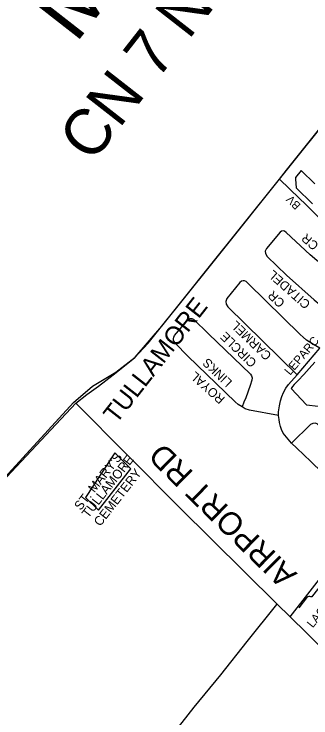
# Model space of a CAD drawing. Extents: x 586326 to 623965, y 4819854 to 4857850.
# Drawn here: x 599619 to 600266, y 4848747 to 4850283 of the extents above; entities that cross this region are included whole.
import ezdxf

# ---------------------------------------------------------------- set-up
doc = ezdxf.new("R2010")
doc.units = 0
for name, color, linetype in [('Cemeteries', 7, 'Continuous'), ('Grid Lbls', 7, 'Continuous'), ('Lots_Concessions', 7, 'Continuous'), ('Major Rds and Hwys', 7, 'Continuous'), ('Major Rds Lbls', 7, 'Continuous'), ('Minor Rd Lbls', 7, 'Continuous'), ('Minor Rds', 7, 'Continuous'), ('Municipal Bdry', 7, 'Continuous'), ('Park Outlines', 7, 'Continuous'), ('Private Rds', 7, 'Continuous'), ('Proposed Secondary Rds', 7, 'Continuous'), ('Pts of Interest', 7, 'Continuous'), ('Secondary Rds Lbls', 7, 'Continuous')]:
    doc.layers.add(name, color=color, linetype=linetype)

msp = doc.modelspace()

# ---------------------------------------------------------------- linework, layer by layer
at = {"layer": 'Cemeteries'}
for p, q in [((599838.5, 4849325.5), (599774.4, 4849227.9)), ((599873.5, 4849291), (599838.5, 4849325.5)), ((599867.7, 4849283.6), (599873.5, 4849291)), ((599803, 4849200.7), (599867.7, 4849283.6)), ((599774.4, 4849227.9), (599803, 4849200.7))]:
    msp.add_line(p, q, dxfattribs=at)
at = {"layer": 'Lots_Concessions'}
for p, q in [((600221, 4848967.9), (600363.2, 4849150.4)), ((600127.5, 4848913.8), (600192.1, 4848994.6)), ((600070.1, 4848841.3), (600127.5, 4848913.8)), ((600012, 4848770.7), (600070.1, 4848841.3)), ((599941.8, 4848681.7), (600012, 4848770.7))]:
    msp.add_line(p, q, dxfattribs=at)
at = {"layer": 'Major Rds and Hwys'}
for points in [[(600197.7, 4849922.8), (600212.7, 4849942.4), (600451.3, 4850240.7), (600644.5, 4850479)], [(599753.4, 4849433.8), (599777.8, 4849453), (599802.8, 4849471.4), (599835.1, 4849495.5), (599881.4, 4849533), (599911.5, 4849565.1), (600002.4, 4849678.4), (600036.1, 4849721.6), (600197.7, 4849922.8)], [(598823.8, 4848435.7), (599288.1, 4848936.4), (599407.3, 4849065), (599753.4, 4849433.8)], [(599979, 4849207.1), (599753.4, 4849433.8)], [(600266.3, 4848923), (600262.2, 4848927), (600258.1, 4848931), (600220.4, 4848968.4), (600193, 4848995.5), (599979, 4849207.1)], [(600655.7, 4848538.4), (600472.2, 4848719.3), (600266.3, 4848923)]]:
    msp.add_lwpolyline(points, dxfattribs=at)
at = {"layer": 'Minor Rds'}
for points in [[(600367.5, 4849680.3), (600347.6, 4849691.3), (600340.9, 4849695.5), (600335.7, 4849700), (600318.9, 4849716.2), (600312.8, 4849720.9), (600279.4, 4849745.1), (600264.4, 4849757.6), (600212.3, 4849806.5), (600208.8, 4849809.1), (600205.5, 4849809.8), (600202.1, 4849809.1), (600198.9, 4849807), (600169.6, 4849771.3), (600166.7, 4849765.7), (600166.9, 4849760.6), (600170.9, 4849754), (600213.3, 4849713.2), (600273.3, 4849659.8), (600285.5, 4849649.7), (600295, 4849642.6), (600304.6, 4849636.5), (600310.8, 4849633), (600333.3, 4849620.4)], [(600286, 4849553.7), (600271.7, 4849561.9), (600256.9, 4849571.7), (600249.3, 4849578), (600242.8, 4849584), (600129.6, 4849695.3), (600125, 4849699.2), (600121.4, 4849701), (600118.5, 4849701.3), (600114.7, 4849700.4), (600111.4, 4849697.7), (600082.9, 4849662.1), (600080.9, 4849655.9), (600081.6, 4849650.4), (600085.4, 4849644.6), (600236.6, 4849496.1)], [(599981.6, 4849597.3), (599995.3, 4849613.6), (599999.1, 4849617.4), (600002.6, 4849618.7), (600006.5, 4849619), (600010, 4849617.4), (600043.2, 4849585.5), (600134.2, 4849497.3), (600136.8, 4849493.8), (600138, 4849489), (600137.4, 4849484.2), (600133.6, 4849472.4), (600124.3, 4849445.3), (600120.2, 4849436.3), (600116.3, 4849425.8)], [(600116.3, 4849425.8), (600107.4, 4849430.9), (600101.3, 4849436.7), (599997.6, 4849536.6), (599970.4, 4849565), (599968.5, 4849567.9), (599966.9, 4849571.1), (599966.6, 4849574.6), (599967.5, 4849578.1), (599969.1, 4849581.6), (599981.6, 4849597.3)], [(600236.6, 4849496.1), (600286, 4849553.7)], [(600195.6, 4849407.4), (600195.8, 4849415.3), (600198.1, 4849428.3), (600200, 4849438.9), (600202.9, 4849448.8), (600206.4, 4849457.1), (600211.5, 4849466.4), (600217.2, 4849474.7), (600236.6, 4849496.1)], [(600195.6, 4849407.4), (600132, 4849418.8), (600122.7, 4849421.6), (600116.3, 4849425.8)], [(600224, 4849347), (600212.8, 4849359.4), (600206.1, 4849368.6), (600202, 4849376.7), (600199.9, 4849383.4), (600198, 4849391.5), (600196.7, 4849398.2), (600195.6, 4849407.4)], [(600468.8, 4849204.2), (600286.9, 4849382.5), (600279.7, 4849388.8), (600275.2, 4849390.4), (600270.3, 4849389.9), (600265.6, 4849387.1), (600224, 4849347)], [(600417.9, 4849158.7), (600390.4, 4849185.7), (600265.8, 4849306.6), (600235.6, 4849335.9), (600224, 4849347)]]:
    msp.add_lwpolyline(points, dxfattribs=at)
at = {"layer": 'Municipal Bdry'}
for p, q in [((600221, 4849952), (600378, 4850148.7)), ((600047.3, 4849734.7), (600221, 4849952)), ((599941.3, 4849601.7), (600047.3, 4849734.7)), ((599883, 4849534.7), (599941.3, 4849601.7)), ((599840.7, 4849501.3), (599883, 4849534.7)), ((599790.3, 4849471.3), (599840.7, 4849501.3)), ((599748.3, 4849435.3), (599790.3, 4849471.3)), ((599748.3, 4849435.3), (599532.7, 4849199.7))]:
    msp.add_line(p, q, dxfattribs=at)
at = {"layer": 'Park Outlines'}
for points in [[(600274.7, 4849913.1), (600244.8, 4849942.2), (600232.5, 4849926.8), (600232.8, 4849922.9), (600234, 4849904), (600270, 4849868.8)], [(600274.5, 4849523.2), (600262.8, 4849509.7), (600250.8, 4849496.6), (600238.5, 4849483.7), (600234, 4849479.1), (600230.1, 4849474.8), (600226.4, 4849470.4), (600223, 4849465.7), (600256.9, 4849430.1), (600282.3, 4849427.3)]]:
    msp.add_lwpolyline(points, dxfattribs=at)
at = {"layer": 'Private Rds'}
msp.add_lwpolyline([(600389.6, 4849054.8), (600381.6, 4849066.5), (600378, 4849071.3), (600373, 4849076.4), (600344.9, 4849102.2), (600342.9, 4849103.2), (600341.1, 4849102.7), (600339, 4849101.4), (600336.6, 4849098.7), (600270, 4849013.1), (600268, 4849011.5), (600266, 4849011.5), (600263.7, 4849012.2), (600261.7, 4849012), (600259.5, 4849011), (600256.8, 4849008.7), (600240, 4848986.9)], dxfattribs=at)
at = {"layer": 'Proposed Secondary Rds'}
msp.add_lwpolyline([(600418.1, 4849752.2), (600392.7, 4849774.3), (600381.6, 4849783.9), (600371.4, 4849791), (600360.5, 4849797), (600351.1, 4849801.4), (600339.7, 4849806.3), (600316.2, 4849816.6), (600308.7, 4849820.3), (600303.4, 4849823.8), (600293, 4849831.1), (600285.5, 4849837.3), (600254.4, 4849868.2), (600241.4, 4849880.8), (600197.7, 4849922.8)], dxfattribs=at)

# ---------------------------------------------------------------- texts
at = {"layer": 'Cemeteries'}
for s, p in [("ST. MARY'S ", (599764.1, 4849198.5)), ('TULLAMORE', (599780.8, 4849181.8)), ('CEMETERY', (599806.8, 4849163.7))]:
    msp.add_text(s, height=20, rotation=52, dxfattribs=at).set_placement(p)
at = {"layer": 'Grid Lbls'}
msp.add_text('M', height=144, rotation=52, dxfattribs=at).set_placement((599752.6, 4850216.5))
at = {"layer": 'Lots_Concessions'}
msp.add_text('CN 7 N.D.', height=100, rotation=52, dxfattribs=at).set_placement((599788.8, 4849956))
at = {"layer": 'Major Rds Lbls'}
msp.add_text('AIRPORT RD', height=50, rotation=135.5932, dxfattribs=at).set_placement((600237.9, 4849061.7))
at = {"layer": 'Minor Rd Lbls'}
for s, height, rotation, p in [('CR', 19.62, 138.2899, (600284.8, 4849780.5)), ('CITADEL ', 19.62, 138.2899, (600266.8, 4849652.3)), ('CR', 19.62, 135.9106, (600211.1, 4849654.7)), ('CARMEL', 19.62, 135.9106, (600181.9, 4849539.5)), ('CIRCLE', 19.62, 135.9106, (600149.5, 4849524.2)), ('LEPARC', 18.64, 49.7111, (600220.9, 4849493.5)), ('LINKS', 19.62, 135.9106, (600096.2, 4849481.1)), ('ROYAL', 19.62, 138.2204, (600080.4, 4849445.2))]:
    msp.add_text(s, height=height, rotation=rotation, dxfattribs=at).set_placement(p)
at = {"layer": 'Pts of Interest'}
msp.add_text('TULLAMORE', height=39.98, rotation=52, dxfattribs=at).set_placement((599842, 4849387.1))
at = {"layer": 'Secondary Rds Lbls'}
for s, height, rotation, p in [('BV', 17.66, 135.1825, (600245.4, 4849867.1)), ('LACOSTE', 18.64, 50.8275, (600270.2, 4848942.2))]:
    msp.add_text(s, height=height, rotation=rotation, dxfattribs=at).set_placement(p)

doc.saveas('drawing.dxf')
